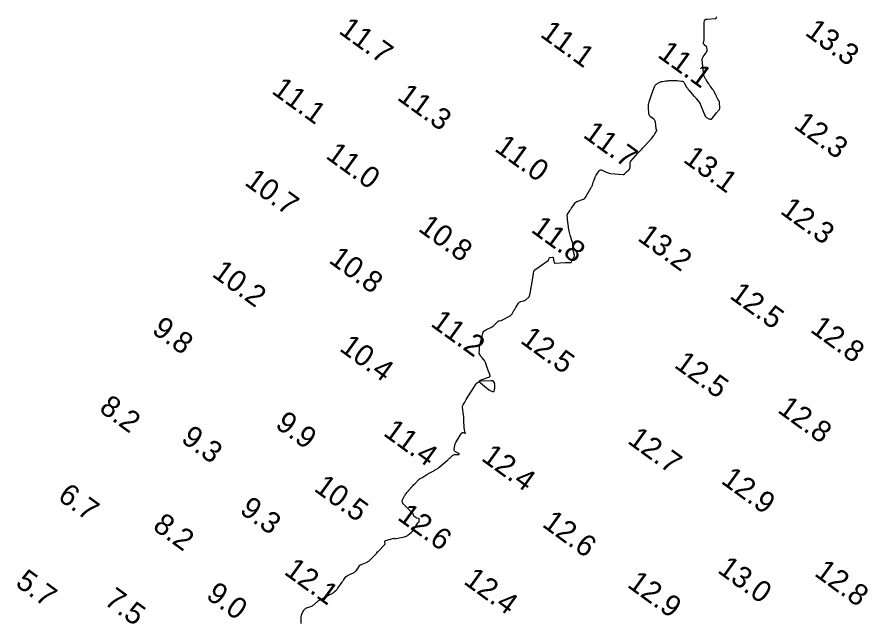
# Model space of a CAD drawing. Extents: x 815352 to 820877, y 582403 to 597439.
# Drawn here: x 818917.2 to 819116.1, y 587655.5 to 587796.3 of the extents above; entities that cross this region are included whole.
import ezdxf

# ---------------------------------------------------------------- set-up
doc = ezdxf.new("R2010")
doc.units = 0
doc.layers.add('V-CONT-EL12', color=7, linetype='Continuous')
doc.layers.add('V-TOPO-SOUN', color=7, linetype='Continuous')

msp = doc.modelspace()

# ---------------------------------------------------------------- linework, layer by layer
at = {"layer": 'V-CONT-EL12'}
msp.add_lwpolyline([(818983.59, 587654.44), (818983.63, 587655.93), (818983.65, 587656.11), (818983.68, 587656.28), (818983.73, 587656.46), (818983.8, 587656.63), (818984.21, 587657.48), (818984.24, 587657.55), (818984.28, 587657.62), (818984.33, 587657.68), (818984.38, 587657.73), (818984.61, 587657.95), (818984.66, 587658), (818984.73, 587658.04), (818984.79, 587658.08), (818984.86, 587658.11), (818985.88, 587658.47), (818986.07, 587658.54), (818986.25, 587658.64), (818986.41, 587658.75), (818986.57, 587658.87), (818987.69, 587659.84), (818987.72, 587659.87), (818987.75, 587659.89), (818987.78, 587659.91), (818987.81, 587659.93), (818987.97, 587660.01), (818987.98, 587660.02), (818988, 587660.02), (818988.02, 587660.03), (818988.04, 587660.03), (818988.11, 587660.02), (818988.13, 587660.02), (818988.15, 587660.02), (818988.17, 587660.03), (818988.18, 587660.04), (818988.61, 587660.29), (818988.68, 587660.34), (818988.76, 587660.38), (818988.84, 587660.42), (818988.92, 587660.47), (818990.85, 587661.5), (818990.98, 587661.57), (818991.11, 587661.66), (818991.23, 587661.75), (818991.35, 587661.85), (818991.8, 587662.26), (818991.91, 587662.36), (818992.01, 587662.47), (818992.11, 587662.59), (818992.2, 587662.71), (818993.18, 587664.14), (818993.26, 587664.26), (818993.35, 587664.38), (818993.43, 587664.5), (818993.52, 587664.62), (818994.02, 587665.31), (818994.03, 587665.33), (818994.04, 587665.34), (818994.05, 587665.35), (818994.06, 587665.36), (818994.09, 587665.42), (818994.1, 587665.43), (818994.11, 587665.44), (818994.12, 587665.45), (818994.13, 587665.46), (818994.42, 587665.65), (818994.47, 587665.69), (818994.53, 587665.72), (818994.58, 587665.75), (818994.64, 587665.78), (818995.83, 587666.31), (818996.02, 587666.4), (818996.19, 587666.52), (818996.34, 587666.67), (818996.47, 587666.83), (818997.16, 587667.84), (818997.18, 587667.87), (818997.19, 587667.89), (818997.2, 587667.91), (818997.21, 587667.94), (818997.25, 587668.03), (818997.26, 587668.06), (818997.28, 587668.08), (818997.29, 587668.09), (818997.32, 587668.1), (818997.65, 587668.24), (818997.72, 587668.27), (818997.78, 587668.3), (818997.85, 587668.32), (818997.91, 587668.35), (818999.02, 587668.84), (818999.22, 587668.94), (818999.41, 587669.06), (818999.58, 587669.19), (818999.75, 587669.34), (819001.23, 587670.83), (819001.26, 587670.86), (819001.28, 587670.9), (819001.3, 587670.94), (819001.31, 587670.98), (819001.35, 587671.19), (819001.36, 587671.22), (819001.38, 587671.23), (819001.4, 587671.24), (819001.42, 587671.25), (819001.54, 587671.24), (819001.57, 587671.24), (819001.6, 587671.25), (819001.62, 587671.26), (819001.64, 587671.28), (819003.13, 587672.88), (819003.19, 587672.95), (819003.22, 587673.03), (819003.24, 587673.12), (819003.24, 587673.21), (819003.2, 587673.6), (819003.2, 587673.69), (819003.23, 587673.76), (819003.28, 587673.81), (819003.36, 587673.85), (819005.37, 587674.46), (819005.4, 587674.46), (819005.42, 587674.46), (819005.43, 587674.44), (819005.43, 587674.41), (819005.42, 587674.29), (819005.43, 587674.27), (819005.44, 587674.25), (819005.45, 587674.24), (819005.48, 587674.25), (819007.76, 587674.73), (819007.98, 587674.8), (819008.2, 587674.88), (819008.4, 587675), (819008.59, 587675.14), (819009.32, 587675.75), (819009.5, 587675.91), (819009.66, 587676.09), (819009.81, 587676.27), (819009.94, 587676.47), (819010.88, 587678.03), (819010.9, 587678.05), (819010.92, 587678.08), (819010.95, 587678.09), (819010.98, 587678.1), (819011.11, 587678.14), (819011.13, 587678.15), (819011.16, 587678.17), (819011.17, 587678.2), (819011.18, 587678.23), (819011.24, 587678.9), (819011.23, 587678.97), (819011.21, 587679.02), (819011.17, 587679.05), (819011.1, 587679.06), (819010.7, 587679.09), (819010.68, 587679.09), (819010.66, 587679.1), (819010.64, 587679.11), (819010.62, 587679.12), (819010.55, 587679.18), (819010.53, 587679.2), (819010.51, 587679.21), (819010.49, 587679.22), (819010.47, 587679.24), (819009.97, 587679.61), (819009.96, 587679.62), (819009.95, 587679.62), (819009.95, 587679.63), (819009.95, 587679.64), (819009.93, 587679.68), (819009.93, 587679.69), (819009.93, 587679.7), (819009.93, 587679.71), (819009.92, 587679.72), (819009.86, 587679.95), (819009.85, 587679.99), (819009.83, 587680.03), (819009.81, 587680.06), (819009.78, 587680.1), (819007.56, 587682.38), (819007.51, 587682.44), (819007.46, 587682.5), (819007.42, 587682.57), (819007.38, 587682.63), (819007.25, 587682.92), (819007.22, 587682.99), (819007.22, 587683.06), (819007.23, 587683.13), (819007.25, 587683.2), (819007.81, 587684.31), (819007.92, 587684.51), (819008.05, 587684.71), (819008.18, 587684.9), (819008.33, 587685.08), (819009.49, 587686.4), (819009.65, 587686.59), (819009.83, 587686.78), (819010, 587686.96), (819010.18, 587687.15), (819011.21, 587688.19), (819011.23, 587688.21), (819011.26, 587688.23), (819011.28, 587688.25), (819011.31, 587688.27), (819011.41, 587688.35), (819011.44, 587688.37), (819011.47, 587688.39), (819011.5, 587688.4), (819011.53, 587688.42), (819011.83, 587688.54), (819011.9, 587688.57), (819011.95, 587688.6), (819012.01, 587688.63), (819012.07, 587688.66), (819013, 587689.3), (819013.17, 587689.41), (819013.34, 587689.51), (819013.51, 587689.61), (819013.68, 587689.7), (819014.5, 587690.11), (819014.62, 587690.18), (819014.74, 587690.24), (819014.85, 587690.31), (819014.97, 587690.38), (819015.42, 587690.67), (819015.53, 587690.74), (819015.64, 587690.82), (819015.74, 587690.9), (819015.85, 587690.98), (819017.81, 587692.65), (819017.96, 587692.77), (819018.11, 587692.9), (819018.25, 587693.04), (819018.4, 587693.17), (819018.98, 587693.72), (819019.12, 587693.84), (819019.28, 587693.92), (819019.45, 587693.97), (819019.63, 587693.99), (819020.4, 587694.01), (819020.54, 587694.03), (819020.6, 587694.07), (819020.57, 587694.13), (819020.45, 587694.22), (819019.73, 587694.63), (819019.58, 587694.74), (819019.48, 587694.88), (819019.43, 587695.04), (819019.43, 587695.23), (819019.53, 587696.06), (819019.57, 587696.26), (819019.62, 587696.45), (819019.7, 587696.64), (819019.79, 587696.82), (819020.88, 587698.6), (819020.88, 587698.62), (819020.89, 587698.64), (819020.9, 587698.65), (819020.9, 587698.67), (819020.92, 587698.74), (819020.93, 587698.76), (819020.94, 587698.77), (819020.95, 587698.79), (819020.96, 587698.8), (819021.25, 587699.09), (819021.3, 587699.14), (819021.36, 587699.16), (819021.43, 587699.16), (819021.49, 587699.15), (819021.87, 587699), (819021.94, 587698.98), (819021.99, 587698.99), (819022.01, 587699.03), (819022, 587699.11), (819021.81, 587699.76), (819021.78, 587699.9), (819021.75, 587700.04), (819021.74, 587700.18), (819021.73, 587700.33), (819021.68, 587701.96), (819021.67, 587702.28), (819021.65, 587702.59), (819021.62, 587702.91), (819021.58, 587703.23), (819021.35, 587704.96), (819021.34, 587705.13), (819021.36, 587705.3), (819021.41, 587705.47), (819021.49, 587705.62), (819021.86, 587706.24), (819021.95, 587706.4), (819022.04, 587706.55), (819022.14, 587706.7), (819022.23, 587706.85), (819024.53, 587710.48), (819024.77, 587710.77), (819025.05, 587710.99), (819025.38, 587711.13), (819025.75, 587711.19), (819028.06, 587711.32), (819028.1, 587711.32), (819028.14, 587711.32), (819028.17, 587711.32), (819028.21, 587711.31), (819028.35, 587711.3), (819028.39, 587711.29), (819028.42, 587711.28), (819028.44, 587711.26), (819028.46, 587711.23), (819028.72, 587710.77), (819028.74, 587710.73), (819028.76, 587710.69), (819028.78, 587710.64), (819028.79, 587710.6), (819028.84, 587710.42), (819028.86, 587710.38), (819028.86, 587710.33), (819028.87, 587710.29), (819028.86, 587710.24), (819028.8, 587709.4), (819028.79, 587709.32), (819028.78, 587709.23), (819028.76, 587709.15), (819028.74, 587709.06), (819028.66, 587708.73), (819028.63, 587708.66), (819028.59, 587708.62), (819028.53, 587708.61), (819028.46, 587708.63), (819027.87, 587708.88), (819027.75, 587708.93), (819027.63, 587709), (819027.52, 587709.07), (819027.41, 587709.15), (819025.57, 587710.65), (819025.35, 587710.89), (819025.3, 587711.09), (819025.42, 587711.27), (819025.7, 587711.42), (819027.49, 587712.07), (819027.67, 587712.16), (819027.78, 587712.3), (819027.81, 587712.47), (819027.76, 587712.67), (819027.29, 587713.88), (819027.27, 587713.94), (819027.24, 587714), (819027.22, 587714.06), (819027.2, 587714.12), (819027.11, 587714.36), (819027.08, 587714.42), (819027.06, 587714.48), (819027.04, 587714.54), (819027.02, 587714.6), (819026.71, 587715.52), (819026.65, 587715.67), (819026.57, 587715.81), (819026.49, 587715.94), (819026.39, 587716.06), (819025.91, 587716.58), (819025.83, 587716.67), (819025.75, 587716.77), (819025.68, 587716.87), (819025.62, 587716.97), (819025.27, 587717.6), (819025.26, 587717.6), (819025.26, 587717.61), (819025.26, 587717.61), (819025.26, 587717.62), (819025.26, 587717.65), (819025.27, 587717.66), (819025.27, 587717.66), (819025.27, 587717.67), (819025.27, 587717.68), (819025.28, 587718.56), (819025.28, 587718.71), (819025.3, 587718.86), (819025.32, 587719.01), (819025.35, 587719.15), (819026.1, 587722.34), (819026.2, 587722.61), (819026.34, 587722.84), (819026.54, 587723.02), (819026.78, 587723.16), (819027.98, 587723.7), (819028.19, 587723.81), (819028.39, 587723.93), (819028.57, 587724.07), (819028.74, 587724.23), (819029.6, 587725.11), (819029.67, 587725.17), (819029.75, 587725.22), (819029.84, 587725.26), (819029.93, 587725.28), (819030.33, 587725.34), (819030.43, 587725.36), (819030.52, 587725.39), (819030.61, 587725.42), (819030.7, 587725.46), (819032.31, 587726.3), (819032.49, 587726.41), (819032.66, 587726.55), (819032.8, 587726.7), (819032.93, 587726.88), (819033.38, 587727.65), (819033.49, 587727.84), (819033.61, 587728.03), (819033.72, 587728.22), (819033.84, 587728.4), (819034.47, 587729.37), (819034.56, 587729.5), (819034.68, 587729.6), (819034.8, 587729.67), (819034.95, 587729.73), (819035.57, 587729.9), (819035.72, 587729.95), (819035.86, 587730.02), (819036, 587730.1), (819036.13, 587730.19), (819036.86, 587730.8), (819036.9, 587730.83), (819036.93, 587730.86), (819036.95, 587730.9), (819036.97, 587730.95), (819037.03, 587731.13), (819037.04, 587731.17), (819037.06, 587731.22), (819037.07, 587731.26), (819037.08, 587731.31), (819037.3, 587732.51), (819037.34, 587732.73), (819037.38, 587732.94), (819037.42, 587733.16), (819037.45, 587733.38), (819037.65, 587734.43), (819037.68, 587734.61), (819037.71, 587734.79), (819037.74, 587734.96), (819037.76, 587735.14), (819037.89, 587736), (819037.91, 587736.11), (819037.93, 587736.21), (819037.95, 587736.31), (819037.97, 587736.42), (819038.05, 587736.83), (819038.08, 587736.93), (819038.12, 587737.01), (819038.18, 587737.09), (819038.26, 587737.16), (819041.38, 587739.38), (819041.44, 587739.42), (819041.48, 587739.48), (819041.52, 587739.54), (819041.55, 587739.61), (819041.64, 587739.89), (819041.67, 587739.95), (819041.71, 587740), (819041.76, 587740.04), (819041.83, 587740.06), (819042.37, 587740.16), (819042.45, 587740.16), (819042.51, 587740.14), (819042.55, 587740.08), (819042.57, 587740), (819042.61, 587739.63), (819042.62, 587739.53), (819042.63, 587739.44), (819042.65, 587739.35), (819042.68, 587739.26), (819042.78, 587738.89), (819042.82, 587738.81), (819042.87, 587738.76), (819042.94, 587738.73), (819043.03, 587738.72), (819045.34, 587738.85), (819045.48, 587738.86), (819045.62, 587738.87), (819045.76, 587738.87), (819045.9, 587738.87), (819046.6, 587738.87), (819046.66, 587738.88), (819046.71, 587738.91), (819046.76, 587738.95), (819046.79, 587739), (819046.92, 587739.3), (819046.94, 587739.34), (819046.96, 587739.38), (819046.99, 587739.43), (819047.01, 587739.47), (819047.11, 587739.63), (819047.15, 587739.71), (819047.2, 587739.79), (819047.47, 587740.25), (819047.52, 587740.34), (819047.54, 587740.44), (819047.54, 587740.54), (819047.52, 587740.63), (819047.27, 587741.41), (819047.22, 587741.57), (819047.19, 587741.73), (819047.17, 587741.9), (819047.17, 587742.07), (819047.17, 587742.85), (819047.17, 587743.04), (819047.14, 587743.22), (819047.11, 587743.4), (819047.06, 587743.58), (819046.53, 587745.25), (819046.43, 587745.58), (819046.35, 587745.93), (819046.28, 587746.27), (819046.22, 587746.62), (819045.89, 587748.94), (819045.89, 587748.97), (819045.89, 587749), (819045.88, 587749.03), (819045.88, 587749.06), (819045.87, 587749.17), (819045.86, 587749.2), (819045.86, 587749.23), (819045.86, 587749.26), (819045.86, 587749.29), (819045.81, 587749.84), (819045.81, 587749.94), (819045.83, 587750.04), (819045.86, 587750.13), (819045.91, 587750.21), (819046.42, 587750.95), (819046.53, 587751.1), (819046.63, 587751.25), (819046.73, 587751.4), (819046.83, 587751.56), (819047.49, 587752.62), (819047.65, 587752.84), (819047.83, 587753.01), (819048.05, 587753.15), (819048.29, 587753.25), (819049.39, 587753.59), (819049.64, 587753.7), (819049.87, 587753.84), (819050.05, 587754.02), (819050.21, 587754.25), (819051.45, 587756.4), (819051.53, 587756.55), (819051.6, 587756.69), (819051.66, 587756.84), (819051.71, 587757), (819051.91, 587757.64), (819051.96, 587757.79), (819052.01, 587757.93), (819052.06, 587758.07), (819052.11, 587758.21), (819052.34, 587758.78), (819052.39, 587758.91), (819052.46, 587759.05), (819052.53, 587759.18), (819052.61, 587759.31), (819053.28, 587760.32), (819053.43, 587760.48), (819053.6, 587760.57), (819053.79, 587760.58), (819054, 587760.5), (819054.93, 587760), (819055.17, 587759.89), (819055.41, 587759.81), (819055.65, 587759.75), (819055.91, 587759.71), (819058.91, 587759.45), (819058.99, 587759.46), (819059.07, 587759.48), (819059.13, 587759.51), (819059.19, 587759.57), (819059.41, 587759.82), (819059.47, 587759.88), (819059.53, 587759.94), (819059.59, 587760), (819059.65, 587760.05), (819060.25, 587760.55), (819060.32, 587760.61), (819060.37, 587760.68), (819060.41, 587760.76), (819060.43, 587760.85), (819060.51, 587761.22), (819060.53, 587761.31), (819060.54, 587761.4), (819060.55, 587761.5), (819060.55, 587761.59), (819060.55, 587762.16), (819060.56, 587762.28), (819060.59, 587762.39), (819060.64, 587762.5), (819060.72, 587762.6), (819062.33, 587764.41), (819062.63, 587764.75), (819062.92, 587765.08), (819063.23, 587765.4), (819063.53, 587765.73), (819065.14, 587767.44), (819065.25, 587767.56), (819065.36, 587767.68), (819065.47, 587767.81), (819065.57, 587767.94), (819066.01, 587768.49), (819066.09, 587768.6), (819066.18, 587768.72), (819066.26, 587768.83), (819066.33, 587768.95), (819066.71, 587769.59), (819066.74, 587769.64), (819066.75, 587769.68), (819066.75, 587769.73), (819066.74, 587769.78), (819066.67, 587769.99), (819066.66, 587770.04), (819066.64, 587770.09), (819066.63, 587770.15), (819066.63, 587770.2), (819066.45, 587771.69), (819066.41, 587771.9), (819066.32, 587772.1), (819066.2, 587772.26), (819066.04, 587772.41), (819065.31, 587772.95), (819065.15, 587773.09), (819065.04, 587773.26), (819064.96, 587773.45), (819064.93, 587773.67), (819064.84, 587775.17), (819064.84, 587775.49), (819064.86, 587775.81), (819064.92, 587776.12), (819065, 587776.43), (819065.44, 587777.85), (819065.51, 587778.07), (819065.58, 587778.28), (819065.66, 587778.5), (819065.73, 587778.71), (819066.13, 587779.82), (819066.17, 587779.9), (819066.2, 587779.98), (819066.24, 587780.06), (819066.29, 587780.13), (819066.49, 587780.43), (819066.54, 587780.5), (819066.6, 587780.56), (819066.67, 587780.61), (819066.74, 587780.66), (819067.49, 587781.04), (819067.64, 587781.11), (819067.8, 587781.16), (819067.96, 587781.21), (819068.12, 587781.24), (819068.85, 587781.34), (819069.03, 587781.36), (819069.2, 587781.38), (819069.38, 587781.39), (819069.56, 587781.4), (819070.62, 587781.45), (819070.86, 587781.45), (819071.09, 587781.45), (819071.33, 587781.44), (819071.56, 587781.42), (819072.54, 587781.31), (819072.74, 587781.26), (819072.91, 587781.18), (819073.06, 587781.05), (819073.18, 587780.88), (819073.73, 587779.9), (819073.77, 587779.83), (819073.82, 587779.76), (819073.86, 587779.69), (819073.91, 587779.63), (819074.11, 587779.37), (819074.16, 587779.3), (819074.21, 587779.24), (819074.26, 587779.18), (819074.32, 587779.11), (819075.46, 587777.81), (819075.59, 587777.66), (819075.71, 587777.52), (819075.84, 587777.38), (819075.96, 587777.23), (819076.62, 587776.48), (819076.66, 587776.43), (819076.7, 587776.37), (819076.74, 587776.3), (819076.77, 587776.24), (819076.89, 587775.97), (819076.92, 587775.91), (819076.95, 587775.84), (819076.98, 587775.77), (819077.01, 587775.71), (819078.09, 587773.1), (819078.14, 587773), (819078.21, 587772.92), (819078.29, 587772.85), (819078.39, 587772.79), (819078.94, 587772.51), (819078.97, 587772.5), (819079, 587772.48), (819079.04, 587772.47), (819079.08, 587772.46), (819079.23, 587772.43), (819079.26, 587772.43), (819079.3, 587772.42), (819079.33, 587772.42), (819079.37, 587772.42), (819079.5, 587772.42), (819079.54, 587772.42), (819079.57, 587772.44), (819079.59, 587772.45), (819079.62, 587772.48), (819080.7, 587773.87), (819080.77, 587773.96), (819080.85, 587774.05), (819080.93, 587774.14), (819081.01, 587774.23), (819081.33, 587774.58), (819081.4, 587774.67), (819081.45, 587774.77), (819081.48, 587774.87), (819081.48, 587774.99), (819081.4, 587776.41), (819081.4, 587776.45), (819081.39, 587776.5), (819081.37, 587776.54), (819081.34, 587776.58), (819081.23, 587776.73), (819081.2, 587776.77), (819081.17, 587776.81), (819081.15, 587776.85), (819081.13, 587776.89), (819080.82, 587777.54), (819080.76, 587777.66), (819080.7, 587777.78), (819080.64, 587777.9), (819080.58, 587778.02), (819080.23, 587778.74), (819080.14, 587778.9), (819080.06, 587779.05), (819079.96, 587779.2), (819079.86, 587779.34), (819079.35, 587780), (819079.23, 587780.16), (819079.12, 587780.32), (819079.01, 587780.49), (819078.91, 587780.66), (819078.4, 587781.47), (819078.34, 587781.57), (819078.29, 587781.67), (819078.23, 587781.76), (819078.18, 587781.86), (819077.87, 587782.42), (819077.86, 587782.44), (819077.85, 587782.45), (819077.83, 587782.47), (819077.82, 587782.48), (819077.76, 587782.53), (819077.75, 587782.54), (819077.74, 587782.55), (819077.73, 587782.57), (819077.73, 587782.59), (819077.4, 587786.27), (819077.4, 587786.46), (819077.43, 587786.64), (819077.5, 587786.81), (819077.6, 587786.97), (819078.16, 587787.74), (819078.22, 587787.82), (819078.27, 587787.91), (819078.31, 587787.99), (819078.35, 587788.08), (819078.52, 587788.46), (819078.55, 587788.54), (819078.56, 587788.62), (819078.56, 587788.7), (819078.55, 587788.79), (819078.47, 587789.13), (819078.44, 587789.21), (819078.4, 587789.28), (819078.35, 587789.35), (819078.29, 587789.41), (819077.84, 587789.81), (819077.75, 587789.9), (819077.7, 587790), (819077.68, 587790.11), (819077.68, 587790.23), (819077.81, 587790.95), (819077.83, 587791.11), (819077.85, 587791.27), (819077.86, 587791.43), (819077.86, 587791.6), (819077.87, 587795.08), (819077.91, 587795.38), (819078.04, 587795.6), (819078.25, 587795.75), (819078.55, 587795.81), (819080.51, 587795.96), (819080.55, 587795.97), (819080.58, 587795.99), (819080.61, 587796.01), (819080.63, 587796.05), (819080.72, 587796.21), (819080.73, 587796.24), (819080.75, 587796.27), (819080.77, 587796.3)], dxfattribs=at)

# ---------------------------------------------------------------- texts
at = {"layer": 'V-TOPO-SOUN'}
for s, p in [('11.7 ', (818992.17, 587792.66)), ('11.1 ', (819039.27, 587791.86)), ('13.3 ', (819101.16, 587792.26)), ('11.1 ', (819066.69, 587787.1)), ('11.1 ', (818976.5, 587778.61)), ('11.3 ', (819005.85, 587777.11)), ('12.3 ', (819098.53, 587770.54)), ('11.7 ', (819049.29, 587768.35)), ('11.0 ', (819028.59, 587765.17)), ('11.0 ', (818989.15, 587763.44)), ('13.1 ', (819072.7, 587762.56)), ('10.7 ', (818970.15, 587757.22)), ('12.3 ', (819095.38, 587750.53)), ('10.8 ', (819010.74, 587746.46)), ('11.8 ', (819037.12, 587746.2)), ('13.2 ', (819062.05, 587744.23)), ('10.8 ', (818989.84, 587739.05)), ('10.2 ', (818962.54, 587735.83)), ('12.5 ', (819083.56, 587730.71)), ('9.8', (818948.48, 587722.59)), ('11.2 ', (819013.66, 587724.22)), ('12.8 ', (819102.4, 587722.84)), ('12.5 ', (819034.61, 587720.28)), ('10.4 ', (818992.33, 587718.44)), ('12.5 ', (819070.6, 587714.54)), ('8.2', (818936.15, 587704.25)), ('12.8 ', (819094.76, 587704.04)), ('9.9', (818977.32, 587700.48)), ('9.3', (818955.31, 587697.13)), ('11.4 ', (819002.6, 587698.63)), ('12.7 ', (819059.69, 587696.82)), ('12.4 ', (819025.5, 587692.79)), ('12.9 ', (819081.54, 587687.47)), ('10.5 ', (818986.38, 587685.67)), ('6.7', (818926.47, 587683.61)), ('9.3', (818969.02, 587680.5)), ('12.6 ', (819005.89, 587678.94)), ('12.6 ', (819039.72, 587677.33)), ('8.2', (818948.68, 587676.66)), ('12.1 ', (818979.39, 587666.2)), ('13.0 ', (819080.72, 587666.59)), ('12.8 ', (819103.36, 587665.85)), ('5.7', (818916.59, 587663.47)), ('12.4 ', (819021.37, 587663.95)), ('12.9 ', (819059.62, 587663.19)), ('7.5', (818937.32, 587659.2)), ('9.0', (818961.14, 587660.53))]:
    msp.add_text(s, height=5, rotation=324, dxfattribs=at).set_placement(p)

doc.saveas('drawing.dxf')
